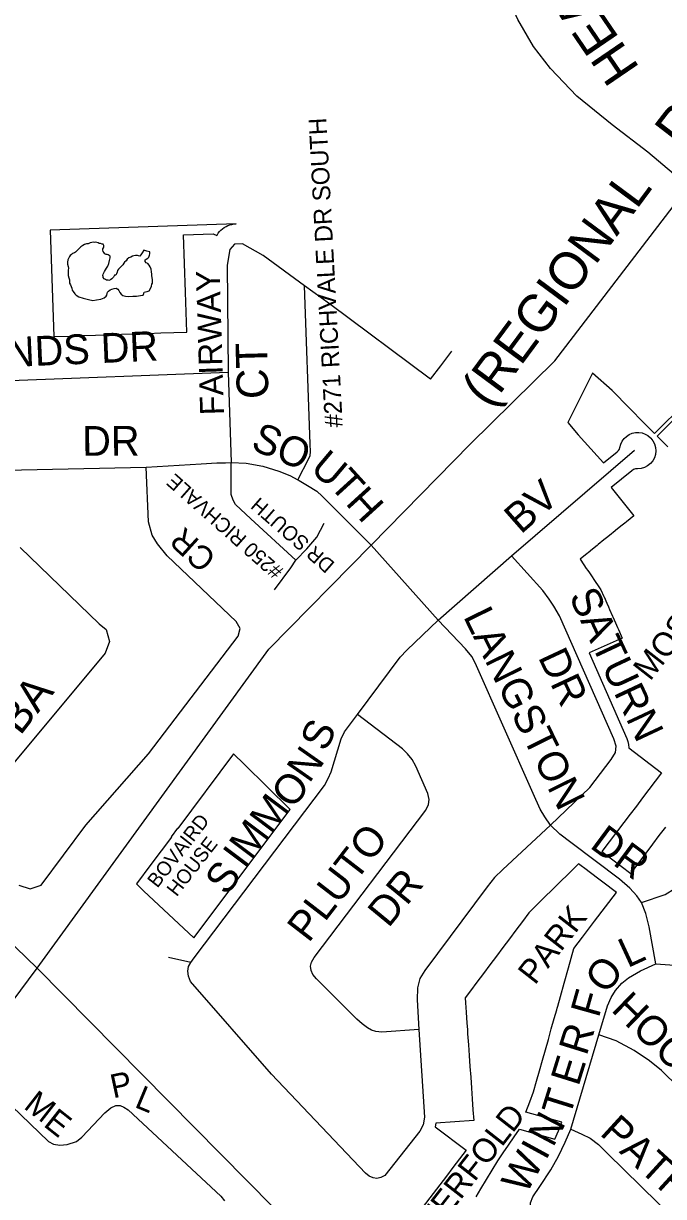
# Model space of a CAD drawing. Extents: x 586326 to 623965, y 4819854 to 4857850.
# Drawn here: x 598542 to 599080, y 4840854 to 4841841 of the extents above; entities that cross this region are included whole.
import ezdxf

# ---------------------------------------------------------------- set-up
doc = ezdxf.new("R2010")
doc.units = 0
for name, color, linetype in [('Major Rds and Hwys', 7, 'Continuous'), ('Major Rds Lbls', 7, 'Continuous'), ('Minor Rd Lbls', 7, 'Continuous'), ('Minor Rds', 7, 'Continuous'), ('Park Lbls', 7, 'Continuous'), ('Park Outlines', 7, 'Continuous'), ('Private Rd Lbls', 7, 'Continuous'), ('Private Rds', 7, 'Continuous'), ('Proposed Secondary Rds', 7, 'Continuous'), ('Pts of Interest', 7, 'Continuous'), ('Secondary Rds Lbls', 7, 'Continuous'), ('SWM Ponds', 7, 'Continuous')]:
    doc.layers.add(name, color=color, linetype=linetype)

msp = doc.modelspace()

# ---------------------------------------------------------------- linework, layer by layer
at = {"layer": 'Major Rds and Hwys'}
for points in [[(599101.42, 4841703.8), (599067.09, 4841732.71), (599037.15, 4841755.66), (599007.35, 4841779.69), (598985.25, 4841803), (598970.88, 4841821.58), (598957.81, 4841844.2), (598949.09, 4841863.57), (598941.72, 4841886.27), (598936.46, 4841907.65), (598933.98, 4841929.46), (598934.22, 4841957.41), (598936.94, 4841979.77), (598942.29, 4842005.09), (598950.72, 4842029.68), (598987.29, 4842117.06), (599006.06, 4842168.43), (599010.07, 4842191.79)], [(598834.26, 4841401.91), (598917.61, 4841486.97), (598988.97, 4841557.11), (599101.42, 4841703.8)], [(598553.08, 4841046.05), (598401.46, 4841192.61), (598169.59, 4841422.79)], [(598553.08, 4841046.05), (598748.18, 4841314.49), (598834.26, 4841401.91)], [(598301.86, 4840708.68), (598553.08, 4841046.05)], [(599019.46, 4840578.01), (598966.35, 4840632.62), (598883.27, 4840713.81), (598818.11, 4840778.01), (598553.08, 4841046.05)]]:
    msp.add_lwpolyline(points, dxfattribs=at)
at = {"layer": 'Minor Rds'}
for points in [[(598373.29, 4841660.08), (598479.61, 4841560.01), (598486.3, 4841554.22), (598491.75, 4841550.18), (598498.04, 4841546.22), (598505.2, 4841544.49), (598510.99, 4841542.45), (598523.34, 4841540.37), (598714.01, 4841547.59)], [(598719.3, 4841655.35), (598715.28, 4841650.91), (598712.98, 4841637.54), (598714.01, 4841547.59)], [(598714.01, 4841547.59), (598716.47, 4841471.61)], [(598952.57, 4841393.04), (599055.85, 4841482.04)], [(598537.71, 4841116.09), (598547.19, 4841112.8), (598556.41, 4841116.02), (598593.96, 4841166.37), (598646.93, 4841226.62), (598722.45, 4841325.52), (598724.13, 4841331.85), (598720.52, 4841337.94), (598662.52, 4841393.07), (598654.35, 4841403.09), (598649.97, 4841410.51), (598646.85, 4841421.71), (598644.79, 4841467.64)], [(598538.73, 4841400.03), (598605.3, 4841335.8), (598611.1, 4841331.04), (598614.04, 4841320.92), (598610.26, 4841311.32), (598502.24, 4841181.95)], [(598890.81, 4841339.02), (598952.57, 4841393.04)], [(598985.32, 4841166.58), (599018.27, 4841198.25), (599036.32, 4841221.75), (599039.88, 4841227.49), (599040.42, 4841232.94), (599038.54, 4841239.05), (598992.8, 4841342.73), (598988.17, 4841350.68), (598984.2, 4841356.59), (598978.8, 4841364.03), (598952.57, 4841393.04)], [(598822.84, 4841259.48), (598858.75, 4841307.83), (598864.43, 4841313.82), (598890.81, 4841339.02)], [(598682.53, 4841051.08), (598685.25, 4841054.94), (598794.93, 4841199.94), (598798.17, 4841205.63), (598800.75, 4841211.24), (598809.18, 4841238.98), (598811.82, 4841244.94), (598822.84, 4841259.48)], [(598874.57, 4840994.52), (598843.21, 4840992.4), (598838.28, 4840992.86), (598834.65, 4840994.08), (598831.16, 4840996), (598826.82, 4840999.26), (598822.24, 4841003.24), (598788.18, 4841037.25), (598785.3, 4841040.89), (598783.66, 4841044.34), (598783.24, 4841047.77), (598784.02, 4841051.34), (598786.24, 4841055.17), (598880.33, 4841178.97), (598882.69, 4841183.78), (598883.2, 4841188.18), (598882.05, 4841193.26), (598871.77, 4841216.14), (598868.91, 4841221.79), (598864.85, 4841226.5), (598860.66, 4841230.59), (598822.84, 4841259.48)], [(599061.83, 4841101.5), (599081.69, 4841108.23), (599089.92, 4841113.18), (599095.78, 4841117.45), (599104.99, 4841127.8), (599191.36, 4841242.93), (599200.21, 4841247.88), (599207.74, 4841248.18), (599213.52, 4841244.79), (599265.86, 4841205.02)], [(598985.32, 4841166.58), (598945.09, 4841129.15), (598938.1, 4841122.38), (598931.93, 4841114.67), (598879.43, 4841044.11), (598875.27, 4841037.61), (598873.29, 4841029.72), (598873.14, 4841019.62), (598874.57, 4840994.52)], [(598682.53, 4841051.08), (598663.62, 4841055.29)], [(598874.57, 4840994.52), (598879.16, 4840920.86), (598877.97, 4840914.51), (598875.38, 4840909.12), (598845.72, 4840871.82), (598842.45, 4840870.09), (598839.08, 4840869.22), (598835.96, 4840869.9), (598832.69, 4840871.24), (598829.42, 4840873.85), (598750.26, 4840957.1), (598682.26, 4841034.85), (598680.54, 4841039.34), (598680.01, 4841043.64), (598680.63, 4841047.49), (598682.53, 4841051.08)], [(599025.89, 4840990.2), (599033.37, 4841014.56), (599036.31, 4841021.39), (599039.92, 4841027.27), (599045.38, 4841033.54), (599051.03, 4841038.14), (599061.04, 4841044.05), (599073.83, 4841049.83)], [(599002.5, 4840910.68), (599011.69, 4840906.66), (599018.73, 4840903.27), (599025.55, 4840897.8), (599033.33, 4840890.32), (599089.77, 4840835.13), (599095.06, 4840831.84), (599102.18, 4840831.61), (599111.83, 4840837.6), (599149.93, 4840869.01), (599153.9, 4840875.17), (599154.25, 4840881.36), (599151.59, 4840888.47), (599078.82, 4840960.23), (599068.53, 4840968.27), (599055.82, 4840976.8), (599040.5, 4840984.94), (599025.89, 4840990.2)], [(599002.5, 4840910.68), (599025.89, 4840990.2)], [(598968.3, 4840840.16), (598968.43, 4840848.77), (598970.41, 4840853.82), (598976.29, 4840862.43), (598985.67, 4840876.51), (598991.98, 4840888.08), (598997.72, 4840899.74), (599002.5, 4840910.68)]]:
    msp.add_lwpolyline(points, dxfattribs=at)
at = {"layer": 'Park Outlines'}
for points in [[(598720.58, 4841672.39), (598564.19, 4841667.06), (598567.23, 4841577.53), (598567.74, 4841577.55), (598580.23, 4841577.97), (598591.22, 4841578.34), (598602.21, 4841578.72), (598613.2, 4841579.09), (598624.19, 4841579.46), (598635.18, 4841579.83), (598646.17, 4841580.2), (598657.16, 4841580.57), (598668.15, 4841580.94), (598679.14, 4841581.31), (598678.01, 4841614.94), (598676.38, 4841663.22), (598701.35, 4841664.08), (598704.25, 4841662.47), (598704.53, 4841662.94), (598705.5, 4841664.41), (598706.61, 4841665.79), (598707.83, 4841667.06), (598709.17, 4841668.21), (598710.6, 4841669.24), (598712.12, 4841670.13), (598713.72, 4841670.89), (598715.37, 4841671.49), (598717.08, 4841671.95), (598718.82, 4841672.25)], [(598718.54, 4841226.42), (598671.58, 4841163.69), (598671.34, 4841163.87), (598665.86, 4841156.55), (598666.1, 4841156.37), (598648.95, 4841133.46), (598636.66, 4841117.04), (598642.48, 4841111.59), (598642.7, 4841111.38), (598685.14, 4841071.57), (598766.01, 4841179.61), (598746.67, 4841198.68), (598727.33, 4841217.76), (598724.45, 4841220.59), (598724.23, 4841220.81), (598721.47, 4841223.53)]]:
    msp.add_lwpolyline(points, close=True, dxfattribs=at)
for points in [[(599098.88, 4841521.65), (599072.95, 4841495.99), (599063.95, 4841505.08), (599051.76, 4841517.4), (599037.2, 4841532.11), (599020.73, 4841546.88), (598999.8, 4841505.16), (598999.8, 4841505.16), (599008.56, 4841494.9), (599029.97, 4841471.26), (599041.51, 4841480.61), (599042.52, 4841481.64), (599043.25, 4841482.88), (599043.67, 4841484.26), (599044.4, 4841486.94), (599045.59, 4841489.44), (599047.22, 4841491.68), (599049.23, 4841493.59), (599051.55, 4841495.1), (599054.11, 4841496.17), (599056.81, 4841496.76), (599059.58, 4841496.85), (599062.32, 4841496.44), (599064.94, 4841495.53), (599067.35, 4841494.17), (599069.48, 4841492.39), (599069.7, 4841492.16), (599071.56, 4841489.83), (599072.93, 4841487.18), (599073.75, 4841484.31), (599074, 4841481.34), (599073.66, 4841478.38), (599072.76, 4841475.53), (599071.31, 4841472.92), (599069.39, 4841470.64), (599067.06, 4841468.78), (599064.41, 4841467.41), (599061.55, 4841466.58), (599058.58, 4841466.33), (599056.82, 4841466.24), (599055.16, 4841465.66), (599053.74, 4841464.63), (599036.29, 4841450.5), (599055.46, 4841426.82), (599049.19, 4841421.74), (599047.76, 4841420.59), (599044.45, 4841417.9), (599040.07, 4841414.36), (599039.71, 4841414.07), (599034.98, 4841410.23), (599032.37, 4841408.13), (599030.24, 4841406.4), (599025.51, 4841402.57), (599024.68, 4841401.89), (599020.77, 4841398.73), (599016.98, 4841395.66), (599016.03, 4841394.9), (599010.21, 4841390.18), (599010.77, 4841389.35), (599015.42, 4841382.53), (599016.71, 4841380.64), (599017.99, 4841378.76), (599024.09, 4841369.81), (599024.2, 4841369.65), (599027.69, 4841364.53), (599030.15, 4841358.95), (599030.33, 4841358.53), (599032.61, 4841353.37), (599034.02, 4841350.17), (599035.06, 4841347.8), (599037.52, 4841342.22), (599037.7, 4841341.8), (599039.97, 4841336.64), (599041.69, 4841332.74), (599042.43, 4841331.06), (599045.68, 4841323.68), (599017.8, 4841311.39), (599049.45, 4841239.52), (599050.39, 4841236.94), (599050.96, 4841234.26), (599051.16, 4841231.52), (599078.75, 4841210.63), (599073.45, 4841203.63), (599068.15, 4841196.62), (599062.85, 4841189.62), (599057.54, 4841182.61), (599052.24, 4841175.61), (599046.94, 4841168.6), (599028.55, 4841144.31), (599052.84, 4841125.92), (599066.66, 4841144.17), (599071.35, 4841150.37), (599076.87, 4841157.66), (599082.39, 4841164.94)], [(599084.06, 4841484.76), (599075.06, 4841493.85), (599100.99, 4841519.52)], [(598922.61, 4840853.91), (598926.59, 4840860.45), (598931.36, 4840868.3), (598936.14, 4840876.15), (598940.9, 4840883.97), (598945.5, 4840890.75), (598949.99, 4840897.37), (598954.63, 4840904.2), (598959.11, 4840910.81), (598988.92, 4840902.42), (598992.04, 4840909.44), (598994.85, 4840916.58), (598964.53, 4840925.1), (598967.79, 4840933.68), (598971.04, 4840942.26), (598973.52, 4840951.05), (598976, 4840959.85), (598978.48, 4840968.65), (598980.97, 4840977.45), (598983.45, 4840986.25), (598985.93, 4840995.04), (598988.41, 4841003.84), (598990.48, 4841011.17), (598990.89, 4841012.64), (598991.31, 4841014.11), (598993.66, 4841022.44), (598996.77, 4841033.49), (599000.44, 4841046.47), (599005.02, 4841062.74), (599012.15, 4841072.15), (599022.32, 4841085.59), (599040.71, 4841109.88), (599016.65, 4841128.09), (599016.41, 4841128.27), (599008.82, 4841134.02), (599000.02, 4841125.32), (598993.44, 4841118.82), (598986.87, 4841112.33), (598980.29, 4841105.83), (598973.72, 4841099.33), (598967.14, 4841092.84), (598967.05, 4841092.75), (598961.65, 4841085.53), (598956.17, 4841078.21), (598950.69, 4841070.9), (598945.21, 4841063.58), (598939.74, 4841056.26), (598934.26, 4841048.94), (598928.78, 4841041.63), (598923.3, 4841034.31), (598917.82, 4841026.99), (598913.41, 4841021.09), (598913.69, 4841017.13), (598914.25, 4841009.14), (598914.89, 4841000.02), (598915.27, 4840994.65), (598915.53, 4840990.9), (598916.17, 4840981.79), (598916.81, 4840972.67), (598917.44, 4840963.55), (598918.08, 4840954.43), (598918.72, 4840945.31), (598919.36, 4840936.19), (598920, 4840927.07), (598920.64, 4840917.95), (598888.87, 4840915.73), (598888.12, 4840912.8), (598914.15, 4840893.09), (598908.63, 4840885.81), (598903.11, 4840878.52), (598897.6, 4840871.23), (598892.08, 4840863.94), (598886.56, 4840856.65), (598877.37, 4840844.5)]]:
    msp.add_lwpolyline(points, dxfattribs=at)
at = {"layer": 'Private Rds'}
for points in [[(598778.04, 4841620.33), (598743.33, 4841645.84), (598725.9, 4841655.53), (598719.3, 4841655.35)], [(598772.64, 4841457.02), (598781.91, 4841474.83), (598782.89, 4841477.58), (598783.14, 4841480.54), (598782.9, 4841487.29), (598778.04, 4841620.33)], [(598884.2, 4841541.78), (598799.34, 4841605.04), (598778.04, 4841620.33)], [(598884.2, 4841541.78), (598892.97, 4841552.95), (598902.35, 4841565.26)], [(598770.82, 4841389.31), (598733.08, 4841424.06), (598720.1, 4841436.25), (598718, 4841439.93), (598716.44, 4841444.66), (598716.43, 4841451.38), (598716.47, 4841471.61)], [(598770.82, 4841389.31), (598780.13, 4841398.98), (598788.43, 4841408.85), (598794.7, 4841420.61)], [(598753.06, 4841364.33), (598766.69, 4841382.9), (598770.82, 4841389.31)], [(598531.8, 4840930.08), (598562.68, 4840900.3), (598566.85, 4840898.12), (598572.27, 4840897.15), (598578.47, 4840897.76), (598586.24, 4840900.41), (598590.66, 4840903.98), (598609.99, 4840924.62), (598615.11, 4840928.81), (598619.3, 4840930.68), (598623.09, 4840930.53), (598626.22, 4840929.25), (598629.7, 4840927.11), (598707.78, 4840854.31), (598710.75, 4840850.36)]]:
    msp.add_lwpolyline(points, dxfattribs=at)
at = {"layer": 'Proposed Secondary Rds'}
for points in [[(598644.79, 4841467.64), (598691.22, 4841470.44), (598704.39, 4841471.38), (598711.69, 4841471.31), (598716.47, 4841471.61)], [(598716.47, 4841471.61), (598728.94, 4841470.94), (598743.05, 4841468.38), (598756.46, 4841464.34), (598765.75, 4841460.71), (598772.64, 4841457.02)], [(598526.86, 4841465.04), (598644.79, 4841467.64)], [(598772.64, 4841457.02), (598773.76, 4841456.42), (598780.84, 4841452.3), (598788.51, 4841447.51), (598793.17, 4841443.27), (598834.26, 4841401.91)], [(598890.81, 4841339.02), (598834.26, 4841401.91)], [(598985.32, 4841166.58), (598980.41, 4841173.36), (598976.56, 4841179.93), (598970.6, 4841193.09), (598921.98, 4841303.19), (598918.99, 4841308.47), (598913.6, 4841314.85), (598890.81, 4841339.02)], [(599061.83, 4841101.5), (599058.03, 4841107.06), (599052.14, 4841113.35), (599043.48, 4841120.96), (599002.29, 4841151.99), (598993.13, 4841158.94), (598985.32, 4841166.58)], [(599073.83, 4841049.83), (599068.43, 4841080.83), (599065.53, 4841092.22), (599061.83, 4841101.5)], [(599073.83, 4841049.83), (599089.55, 4841048.73), (599099.46, 4841046.33), (599110.66, 4841041.65), (599120.77, 4841033.33), (599186.04, 4840968.93)]]:
    msp.add_lwpolyline(points, dxfattribs=at)
at = {"layer": 'SWM Ponds'}
msp.add_lwpolyline([(598635.81, 4841645.77), (598634.48, 4841645.47), (598633.29, 4841645.06), (598631.89, 4841644.27), (598630.23, 4841643.76), (598628.97, 4841642.54), (598627.94, 4841641.23), (598626.77, 4841640.02), (598625.96, 4841639.4), (598625.19, 4841637.8), (598624.13, 4841636.74), (598622.94, 4841635.63), (598621.7, 4841634.24), (598620.66, 4841633.01), (598620.42, 4841631.7), (598619.97, 4841630.32), (598619.26, 4841629.29), (598618.13, 4841629.17), (598617.31, 4841627.61), (598615.95, 4841626.08), (598614.81, 4841625.32), (598613.5, 4841624.81), (598612.86, 4841625.04), (598612.26, 4841624.88), (598611.49, 4841625), (598610.6, 4841625.47), (598609.6, 4841626.09), (598608.72, 4841627.09), (598608.56, 4841628.08), (598608.53, 4841629.05), (598608.81, 4841630.01), (598609.14, 4841631.24), (598609.88, 4841632.39), (598610.79, 4841633.65), (598611.61, 4841635.21), (598612.52, 4841636.77), (598613.42, 4841639.13), (598614.05, 4841641.55), (598614.54, 4841643.68), (598614.71, 4841644.41), (598614.45, 4841645.08), (598613.79, 4841645.84), (598612.95, 4841646.18), (598612.07, 4841646.56), (598611.26, 4841646.63), (598610.14, 4841647.2), (598609.47, 4841647.96), (598608.59, 4841649.04), (598608.31, 4841650.2), (598608.49, 4841651.24), (598608.99, 4841652.27), (598609.25, 4841653), (598609.11, 4841654.13), (598608.72, 4841655.14), (598607.81, 4841655.39), (598606.49, 4841655.71), (598605.42, 4841655.75), (598604.41, 4841656.47), (598603.37, 4841656.65), (598602.34, 4841656.83), (598601.35, 4841656.58), (598600.41, 4841657.08), (598599.21, 4841656.76), (598597.75, 4841656.49), (598596.08, 4841655.67), (598594.61, 4841655.49), (598592.85, 4841655.05), (598591.47, 4841654.09), (598589.98, 4841652.89), (598588.7, 4841651.85), (598587.35, 4841650.62), (598586.35, 4841649.44), (598585.36, 4841648.48), (598584.63, 4841647.95), (598583.7, 4841647.66), (598582.8, 4841647.42), (598581.92, 4841646.69), (598580.98, 4841645.7), (598580.23, 4841645.03), (598579.73, 4841643.69), (598579.08, 4841642.15), (598578.7, 4841640.25), (598578.76, 4841638.32), (598579.15, 4841636.6), (598579.44, 4841634.96), (598579.18, 4841633.43), (598579.12, 4841631.44), (598579.34, 4841628.91), (598579.84, 4841627.03), (598580.23, 4841625.22), (598580.38, 4841623.7), (598580.28, 4841622.36), (598581.15, 4841620.97), (598581.77, 4841619.54), (598582.33, 4841618.24), (598582.65, 4841616.65), (598583.43, 4841615.34), (598584.8, 4841613.56), (598586.01, 4841612.3), (598588.24, 4841611.03), (598591.74, 4841609.87), (598594.1, 4841609.28), (598596.43, 4841608.64), (598600.05, 4841607.94), (598603, 4841608.3), (598606.65, 4841609.14), (598609.47, 4841610.24), (598611.09, 4841611.41), (598611.8, 4841612.42), (598612.08, 4841613.78), (598612.42, 4841614.93), (598613.23, 4841615.86), (598614.54, 4841616.73), (598616.1, 4841617.32), (598617.84, 4841617.84), (598619.52, 4841618.18), (598621.1, 4841617.37), (598621.79, 4841616.25), (598622.74, 4841614.65), (598623.81, 4841613.1), (598625.27, 4841611.96), (598627.59, 4841611.41), (598630.26, 4841611.2), (598633.55, 4841611.39), (598636.75, 4841611.56), (598640, 4841612), (598642.33, 4841612.47), (598642.83, 4841613.72), (598643.29, 4841615.01), (598644.23, 4841615.3), (598645.72, 4841615.4), (598647.35, 4841616.08), (598648.52, 4841618.08), (598649.47, 4841620), (598649.69, 4841621.49), (598650.13, 4841622.56), (598650.3, 4841624.08), (598650.16, 4841625.21), (598649.85, 4841627.33), (598649.65, 4841628.58), (598649.73, 4841630.09), (598649.36, 4841632.03), (598648.96, 4841634.23), (598648.27, 4841636.27), (598647.5, 4841637.5), (598646.4, 4841638.91), (598644.92, 4841639.52), (598643.95, 4841640.59), (598644.03, 4841642.02), (598644.78, 4841642.76), (598646.26, 4841643.52), (598647.19, 4841644.34), (598647.44, 4841645.17), (598647.66, 4841645.94), (598647.88, 4841647.03), (598647.89, 4841647.65), (598647.88, 4841648.75), (598645.32, 4841649.49), (598642.9, 4841650.21), (598641.44, 4841648.05), (598640.28, 4841646.36), (598639.53, 4841645.3), (598638.54, 4841645.44), (598637.5, 4841645.62)], close=True, dxfattribs=at)

# ---------------------------------------------------------------- texts
at = {"layer": 'Major Rds Lbls'}
for s, height, rotation, p in [('ROAD NO. 107)', 33.1697, 52.37066, (599097.09, 4841733.02)), ('HEART ', 31.511, 124.29426, (599060.83, 4841803.38)), ('(REGIONAL', 31.511, 53.48437, (598933.73, 4841516.44))]:
    msp.add_text(s, height=height, rotation=rotation, dxfattribs=at).set_placement(p)
at = {"layer": 'Minor Rd Lbls'}
for s, height, rotation, p in [('FAIRWAY', 19.998, 91.73555, (598710.42, 4841511.69)), ('ANDS DR', 25.002, 2.50654, (598505.13, 4841550.8)), ('CT', 26.617, 91.54321, (598747.95, 4841525.31)), ('SO', 25.002, 337.03699, (598731.93, 4841483.24)), ('U', 25, 319.84305, (598781.92, 4841464.86)), ('TH', 25.002, 312.30699, (598798.2, 4841452.11)), ('BV', 25.002, 41.3478, (598960.29, 4841410.68)), ('CR', 19.998, 137.80112, (598705.09, 4841392.46)), ('SATURN', 25.002, 295.07444, (599000.48, 4841359.1)), ('LANGSTON', 25.002, 296.25453, (598911.48, 4841342.1)), ('DR', 25.002, 295.07444, (598974.51, 4841307.92)), ('TOBA', 26.617, 51.8595, (598508.33, 4841202.38)), ('S', 25, 64.98313, (598796.28, 4841227.52)), ('N', 25, 55.008, (598782.17, 4841201.04)), ('O', 25, 53.13012, (598768.36, 4841179.19)), ('M', 25, 53.13012, (598750.17, 4841158.04)), ('M', 25, 53.13012, (598733.01, 4841136.42)), ('PLUTO', 25.002, 52.35676, (598781.65, 4841066.79)), ('DR', 25.002, 323.53078, (599017.48, 4841148.1)), ('I', 25, 53.13012, (598727.8, 4841128.9)), ('S', 25, 53.13012, (598712.6, 4841106.38)), ('DR', 25.002, 50.5579, (598848.8, 4841079.36)), ('L', 25, 24.77516, (599050.12, 4841046.07)), ('O', 25, 50.90616, (599031.77, 4841023.36)), ('F', 25, 74.29138, (599025.84, 4841003.69)), ('HOCKLEY', 25.002, 315.87388, (599035.52, 4841010.55)), ('R', 25, 72.68837, (599015.61, 4840971.77)), ('E', 25, 72.68837, (599008.8, 4840946.09)), ('T', 25, 72.68837, (599001.42, 4840920.04)), ('N', 25, 62.10275, (598987.38, 4840894.71)), ('PATH', 25.002, 317.56379, (599025.99, 4840906.51)), ('I', 25, 61.38956, (598981.29, 4840883.77)), ('W', 25, 61.38956, (598964.73, 4840855.02))]:
    msp.add_text(s, height=height, rotation=rotation, dxfattribs=at).set_placement(p)
at = {"layer": 'Park Lbls'}
for s, p in [('MOSSWOOD', (599069.11, 4841287.03)), ('PARK', (598972.13, 4841031.34)), ('WINTERFOLD', (598856.47, 4840782.79))]:
    msp.add_text(s, height=19.992, rotation=52.00002, dxfattribs=at).set_placement(p)
at = {"layer": 'Private Rd Lbls'}
for s, height, rotation, p in [('#271 RICHVALE DR SOUTH', 15, 93.06299, (598810.45, 4841501.48)), ('#250 RICHVALE ', 12.2561, 138.48548, (598761.12, 4841381.49)), ('DR SOUTH', 12.256, 138.91301, (598804.47, 4841386.82)), ('P', 20, 12.09478, (598617.11, 4840936.59)), ('M', 20, 322.12503, (598540.92, 4840928.82)), ('L', 20, 337.38015, (598634.26, 4840929.63)), ('E', 20, 321.68676, (598557.59, 4840913.85))]:
    msp.add_text(s, height=height, rotation=rotation, dxfattribs=at).set_placement(p)
at = {"layer": 'Pts of Interest'}
for s, p in [('BOVAIRD', (598654.31, 4841113.02)), ('HOUSE', (598670.61, 4841105.71))]:
    msp.add_text(s, height=12, rotation=52.00002, dxfattribs=at).set_placement(p)
at = {"layer": 'Secondary Rds Lbls'}
msp.add_text('DR', height=25.002, rotation=0.268, dxfattribs=at).set_placement((598591.09, 4841477.21))

doc.saveas('drawing.dxf')
